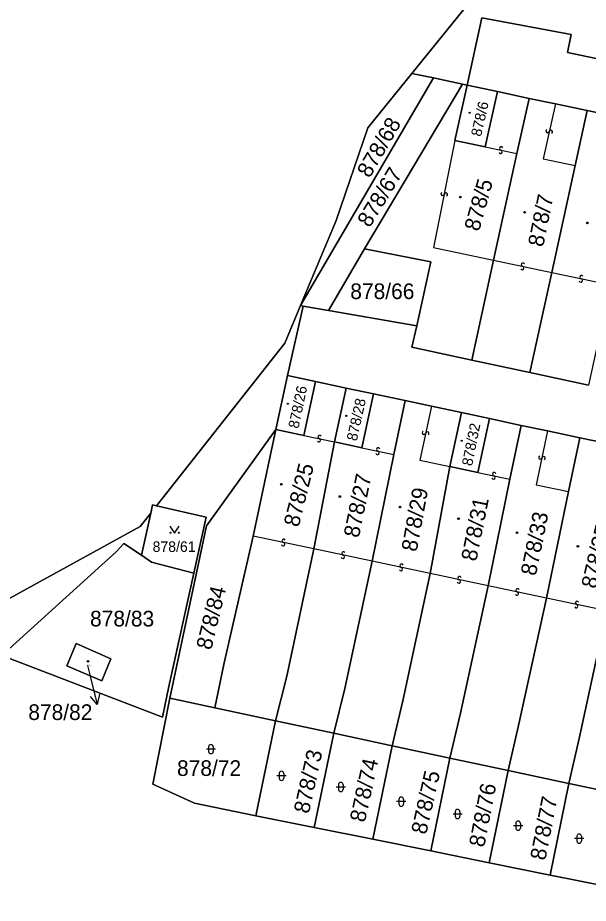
# Model space of a CAD drawing. Extents: x -598233 to -596890, y -1157848 to -1156431.
# Drawn here: x -597292.6 to -597230.7, y -1156855.4 to -1156759.3 of the extents above; entities that cross this region are included whole.
import ezdxf

# ---------------------------------------------------------------- set-up
doc = ezdxf.new("R2010")
doc.units = 0
for name, color, linetype in [('Level 1', 7, 'Continuous'), ('Level 13', 7, 'Continuous'), ('Level 3', 7, 'Continuous'), ('Level 4', 7, 'Continuous'), ('Level 5', 7, 'Continuous'), ('Level 57', 7, 'Continuous'), ('Level 60', 7, 'Continuous'), ('Vrstva 60', 7, 'Continuous')]:
    doc.layers.add(name, color=color, linetype=linetype)

msp = doc.modelspace()

# ---------------------------------------------------------------- linework, layer by layer
at = {"layer": 'Level 1'}
for points in [[(-597226.55, -1156672.28), (-597222.34, -1156701.61), (-597224.89, -1156720.4), (-597232.22, -1156740.88), (-597241.02, -1156754.4), (-597249.86, -1156765.31)], [(-597243.84, -1156766.6), (-597242.26, -1156759.28), (-597232.56, -1156761.08), (-597232.99, -1156763.04), (-597185.03, -1156773.11)], [(-597249.86, -1156765.31), (-597254.64, -1156771.21), (-597258.06, -1156781.28), (-597261.93, -1156790.51)], [(-597247.5, -1156765.81), (-597261.93, -1156790.51)], [(-597249.86, -1156765.31), (-597247.5, -1156765.81)], [(-597247.5, -1156765.81), (-597244.37, -1156766.49)], [(-597254.99, -1156784.34), (-597244.37, -1156766.49)], [(-597245.18, -1156772.61), (-597243.84, -1156766.6)], [(-597244.37, -1156766.49), (-597243.84, -1156766.6)], [(-597243.84, -1156766.6), (-597240.55, -1156767.29)], [(-597241.89, -1156773.29), (-597240.55, -1156767.29)], [(-597240.55, -1156767.29), (-597237.14, -1156768.02)], [(-597237.14, -1156768.02), (-597238.48, -1156774)], [(-597234.29, -1156768.61), (-597237.14, -1156768.02)], [(-597234.29, -1156768.61), (-597230.83, -1156769.35)], [(-597230.83, -1156769.35), (-597232.16, -1156775.32)], [(-597227.89, -1156769.97), (-597230.83, -1156769.35)], [(-597245.18, -1156772.61), (-597241.89, -1156773.29)], [(-597238.48, -1156774), (-597240.99, -1156785.59)], [(-597234.68, -1156786.92), (-597232.16, -1156775.32)], [(-597258.9, -1156791.03), (-597254.99, -1156784.34)], [(-597249.33, -1156792.69), (-597247.81, -1156785.77), (-597254.99, -1156784.34)], [(-597240.99, -1156785.59), (-597243.35, -1156796.41)], [(-597237.05, -1156797.77), (-597234.68, -1156786.92)], [(-597261.93, -1156790.51), (-597263.64, -1156794.6), (-597277.55, -1156812.24)], [(-597261.63, -1156790.56), (-597263.34, -1156798.1)], [(-597261.63, -1156790.56), (-597261.93, -1156790.51)], [(-597258.9, -1156791.03), (-597261.63, -1156790.56)], [(-597249.33, -1156792.69), (-597258.9, -1156791.03)], [(-597243.35, -1156796.41), (-597249.84, -1156795.03), (-597249.33, -1156792.69)], [(-597237.05, -1156797.77), (-597243.35, -1156796.41)], [(-597230.7, -1156799.13), (-597237.05, -1156797.77)], [(-597264.59, -1156803.95), (-597263.34, -1156798.1)], [(-597263.34, -1156798.1), (-597260.3, -1156798.75)], [(-597260.3, -1156798.75), (-597261.55, -1156804.59)], [(-597256.98, -1156799.46), (-597260.3, -1156798.75)], [(-597258.23, -1156805.3), (-597256.98, -1156799.46)], [(-597256.98, -1156799.46), (-597254.02, -1156800.09)], [(-597254.02, -1156800.09), (-597255.26, -1156805.93)], [(-597250.57, -1156800.82), (-597254.02, -1156800.09)], [(-597251.81, -1156806.66), (-597250.57, -1156800.82)], [(-597250.57, -1156800.82), (-597247.74, -1156801.42)], [(-597244.48, -1156802.11), (-597247.74, -1156801.42)], [(-597245.73, -1156807.96), (-597244.48, -1156802.11)], [(-597244.48, -1156802.11), (-597241.45, -1156802.76)], [(-597241.45, -1156802.76), (-597242.69, -1156808.6)], [(-597237.99, -1156803.5), (-597241.45, -1156802.76)], [(-597239.23, -1156809.34), (-597237.99, -1156803.5)], [(-597237.99, -1156803.5), (-597235.13, -1156804.11)], [(-597276.11, -1156833.11), (-597272.12, -1156814.41), (-597264.59, -1156803.95)], [(-597267.07, -1156815.51), (-597264.59, -1156803.95)], [(-597261.55, -1156804.59), (-597264.59, -1156803.95)], [(-597231.64, -1156804.85), (-597235.13, -1156804.11)], [(-597258.23, -1156805.3), (-597260.48, -1156816.9)], [(-597255.26, -1156805.93), (-597258.23, -1156805.3)], [(-597232.87, -1156810.69), (-597231.64, -1156804.85)], [(-597231.64, -1156804.85), (-597228.8, -1156805.44)], [(-597254.15, -1156818.24), (-597251.81, -1156806.66)], [(-597245.73, -1156807.96), (-597247.85, -1156819.59)], [(-597242.69, -1156808.6), (-597245.73, -1156807.96)], [(-597239.23, -1156809.34), (-597241.58, -1156820.91)], [(-597235.26, -1156822.25), (-597232.87, -1156810.69)], [(-597277.55, -1156812.24), (-597277.97, -1156812.14), (-597278.16, -1156813.01)], [(-597273.48, -1156819.53), (-597272.17, -1156813.45), (-597277.55, -1156812.24)], [(-597278.16, -1156813.01), (-597279.32, -1156814.48), (-597307.54, -1156829.98), (-597309.68, -1156838.92), (-597308.05, -1156855.46), (-597302.56, -1156857.39), (-597302.93, -1156864.05), (-597299.29, -1156870.24), (-597283.26, -1156876.67), (-597279.04, -1156892.06), (-597271.54, -1156895.82), (-597251.15, -1156884.9), (-597248.32, -1156888.24), (-597236.6, -1156882.25), (-597224.21, -1156880.6), (-597220.53, -1156890.49), (-597219.62, -1156898.49)], [(-597279.16, -1156817.6), (-597278.16, -1156813.01)], [(-597267.07, -1156815.51), (-597270.19, -1156829.27), (-597271.23, -1156834.15)], [(-597273.48, -1156819.53), (-597276.21, -1156831.82), (-597276.9, -1156835.16), (-597294.3, -1156828.46), (-597281.92, -1156817.24), (-597281.1, -1156816.31), (-597279.16, -1156817.6)], [(-597260.48, -1156816.9), (-597263.42, -1156830.71), (-597264.63, -1156835.56)], [(-597279.16, -1156817.6), (-597278.07, -1156818.33), (-597273.48, -1156819.53)], [(-597254.15, -1156818.24), (-597257.12, -1156832.06), (-597258.31, -1156836.91)], [(-597247.85, -1156819.59), (-597250.83, -1156833.4), (-597251.99, -1156838.26)], [(-597241.58, -1156820.91), (-597244.58, -1156834.74), (-597245.72, -1156839.6)], [(-597235.26, -1156822.25), (-597238.28, -1156836.08), (-597239.4, -1156840.95)], [(-597228.69, -1156823.64), (-597231.71, -1156837.49), (-597232.82, -1156842.35)], [(-597286.27, -1156827.18), (-597282.48, -1156828.82), (-597283.47, -1156831.21), (-597287.28, -1156829.6), (-597286.27, -1156827.18)], [(-597276.11, -1156833.11), (-597277.95, -1156842.43), (-597273.43, -1156844.51), (-597266.78, -1156845.85)], [(-597271.23, -1156834.15), (-597276.11, -1156833.11)], [(-597271.23, -1156834.15), (-597264.63, -1156835.56)], [(-597266.78, -1156845.85), (-597264.63, -1156835.56)], [(-597264.63, -1156835.56), (-597258.31, -1156836.91)], [(-597258.31, -1156836.91), (-597260.44, -1156847.13)], [(-597258.31, -1156836.91), (-597251.99, -1156838.26)], [(-597251.99, -1156838.26), (-597254.1, -1156848.41)], [(-597251.99, -1156838.26), (-597245.72, -1156839.6)], [(-597245.72, -1156839.6), (-597247.8, -1156849.67)], [(-597245.72, -1156839.6), (-597239.4, -1156840.95)], [(-597239.4, -1156840.95), (-597241.46, -1156850.95)], [(-597239.4, -1156840.95), (-597232.82, -1156842.35)], [(-597232.82, -1156842.35), (-597234.85, -1156852.29)], [(-597232.82, -1156842.35), (-597226.28, -1156843.75)], [(-597260.44, -1156847.13), (-597266.78, -1156845.85)], [(-597254.1, -1156848.41), (-597260.44, -1156847.13)], [(-597247.8, -1156849.67), (-597254.1, -1156848.41)], [(-597241.46, -1156850.95), (-597247.8, -1156849.67)], [(-597234.85, -1156852.29), (-597241.46, -1156850.95)], [(-597228.28, -1156853.61), (-597234.85, -1156852.29)]]:
    msp.add_lwpolyline(points, dxfattribs=at)
at = {"layer": 'Level 13'}
for centre, start, end in [((-597235.14, -1156771.559), 114.6396, 347.2296), ((-597234.78, -1156771.642), 294.85405, 166.95205), ((-597240.228, -1156773.82), 205.3967, 77.9867), ((-597240.151, -1156773.46), 25.61116, 257.70915), ((-597246.52, -1156778.383), 115.85784, 348.44784), ((-597246.159, -1156778.458), 296.07229, 168.17029), ((-597237.879, -1156786.43), 205.25589, 77.84589), ((-597237.8, -1156786.07), 25.47035, 257.56834), ((-597231.46, -1156787.41), 25.47499, 257.57299), ((-597231.539, -1156787.77), 205.26054, 77.85054), ((-597259.85, -1156804.76), 25.30155, 257.39955), ((-597248.54, -1156804.301), 115.19067, 347.78067), ((-597248.18, -1156804.38), 295.40512, 167.50312), ((-597259.929, -1156805.12), 205.08709, 77.67709), ((-597253.579, -1156806.48), 205.21104, 77.80104), ((-597253.5, -1156806.12), 25.4255, 257.5235), ((-597235.92, -1156806.991), 115.26468, 347.85468), ((-597235.56, -1156807.07), 295.47913, 167.57713), ((-597240.999, -1156809.15), 205.08614, 77.67614), ((-597240.92, -1156808.79), 25.3006, 257.39859), ((-597263.82, -1156816.38), 205.46217, 77.56016), ((-597263.741, -1156816.02), 25.24771, 257.83771), ((-597257.35, -1156817.75), 205.42023, 77.51822), ((-597257.271, -1156817.39), 25.20577, 257.79577), ((-597251.04, -1156819.1), 205.27798, 77.37598), ((-597250.961, -1156818.74), 25.06352, 257.65352), ((-597244.681, -1156820.07), 25.26962, 257.85962), ((-597244.76, -1156820.43), 205.48408, 77.58207), ((-597238.46, -1156821.76), 205.40186, 77.49986), ((-597238.381, -1156821.4), 25.1874, 257.7774), ((-597231.941, -1156822.76), 25.21249, 257.80249), ((-597232.02, -1156823.12), 205.42695, 77.52495)]:
    msp.add_arc(centre, 0.184, start, end, dxfattribs=at)
at = {"layer": 'Level 3'}
for points in [[(-597234.29, -1156768.61), (-597235.62, -1156774.6), (-597232.16, -1156775.32)], [(-597245.18, -1156772.61), (-597247.5, -1156784.22), (-597240.99, -1156785.59)], [(-597241.89, -1156773.29), (-597238.48, -1156774)], [(-597240.99, -1156785.59), (-597234.68, -1156786.92)], [(-597234.68, -1156786.92), (-597228.32, -1156788.26)], [(-597247.74, -1156801.42), (-597248.98, -1156807.27), (-597245.73, -1156807.96)], [(-597261.55, -1156804.59), (-597258.23, -1156805.3)], [(-597235.13, -1156804.11), (-597236.36, -1156809.95), (-597232.87, -1156810.69)], [(-597255.26, -1156805.93), (-597251.81, -1156806.66)], [(-597242.69, -1156808.6), (-597239.23, -1156809.34)], [(-597260.48, -1156816.9), (-597267.07, -1156815.51)], [(-597254.15, -1156818.24), (-597260.48, -1156816.9)], [(-597247.85, -1156819.59), (-597254.15, -1156818.24)], [(-597241.58, -1156820.91), (-597247.85, -1156819.59)], [(-597235.26, -1156822.25), (-597241.58, -1156820.91)], [(-597228.69, -1156823.64), (-597235.26, -1156822.25)]]:
    msp.add_lwpolyline(points, dxfattribs=at)
at = {"layer": 'Level 5'}
for p, q in [((-597271.64, -1156838.64), (-597272.14, -1156838.64)), ((-597271.89, -1156838.39), (-597271.89, -1156838.89)), ((-597271.14, -1156838.64), (-597271.64, -1156838.64)), ((-597271.39, -1156838.39), (-597271.39, -1156838.89)), ((-597263.99, -1156841.53), (-597264.49, -1156841.53)), ((-597264.24, -1156841.28), (-597264.24, -1156841.78)), ((-597263.49, -1156841.53), (-597263.99, -1156841.53)), ((-597263.74, -1156841.28), (-597263.74, -1156841.78)), ((-597257.56, -1156842.74), (-597258.06, -1156842.74)), ((-597257.81, -1156842.49), (-597257.81, -1156842.99)), ((-597257.06, -1156842.74), (-597257.56, -1156842.74)), ((-597257.31, -1156842.49), (-597257.31, -1156842.99)), ((-597251, -1156844.33), (-597251.5, -1156844.33)), ((-597251.25, -1156844.08), (-597251.25, -1156844.58)), ((-597250.5, -1156844.33), (-597251, -1156844.33)), ((-597250.75, -1156844.08), (-597250.75, -1156844.58)), ((-597244.89, -1156845.67), (-597245.39, -1156845.67)), ((-597245.14, -1156845.42), (-597245.14, -1156845.92)), ((-597244.39, -1156845.67), (-597244.89, -1156845.67)), ((-597244.64, -1156845.42), (-597244.64, -1156845.92)), ((-597238.33, -1156846.94), (-597238.83, -1156846.94)), ((-597238.58, -1156846.69), (-597238.58, -1156847.19)), ((-597237.83, -1156846.94), (-597238.33, -1156846.94)), ((-597238.08, -1156846.69), (-597238.08, -1156847.19)), ((-597231.71, -1156848.34), (-597232.21, -1156848.34)), ((-597231.96, -1156848.09), (-597231.96, -1156848.59)), ((-597231.21, -1156848.34), (-597231.71, -1156848.34)), ((-597231.46, -1156848.09), (-597231.46, -1156848.59))]:
    msp.add_line(p, q, dxfattribs=at)
msp.add_lwpolyline([(-597276.081, -1156814.45), (-597275.58, -1156815.2), (-597275.08, -1156814.45)], dxfattribs=at)
for centre, radius in [((-597243.58, -1156769.58), 0.0612), ((-597243.58, -1156769.58), 0.0354), ((-597244.6, -1156778.74), 0.09), ((-597244.6, -1156778.74), 0.0521), ((-597237.62, -1156780.39), 0.09), ((-597237.62, -1156780.39), 0.0521), ((-597230.83, -1156781.53), 0.09), ((-597230.83, -1156781.53), 0.0521), ((-597263.3, -1156801.15), 0.0612), ((-597263.3, -1156801.15), 0.0354), ((-597256.96, -1156802.47), 0.0612), ((-597256.96, -1156802.47), 0.0354), ((-597244.45, -1156805.17), 0.0612), ((-597244.45, -1156805.17), 0.0354), ((-597264.01, -1156809.89), 0.09), ((-597264.01, -1156809.89), 0.0521), ((-597257.66, -1156811.22), 0.09), ((-597257.66, -1156811.22), 0.0521), ((-597251.14, -1156812.37), 0.09), ((-597251.14, -1156812.37), 0.0521), ((-597244.79, -1156813.63), 0.09), ((-597244.79, -1156813.63), 0.0521), ((-597276.03, -1156815.15), 0.05), ((-597275.131, -1156815.15), 0.05), ((-597238.45, -1156815.16), 0.09), ((-597238.45, -1156815.16), 0.0521), ((-597231.85, -1156816.62), 0.09), ((-597231.85, -1156816.62), 0.0521), ((-597284.97, -1156829.11), 0.09), ((-597284.97, -1156829.11), 0.0521)]:
    msp.add_circle(centre, radius, dxfattribs=at)
for centre, start, end in [((-597271.64, -1156838.39), 0, 180), ((-597271.64, -1156838.89), 180, 0), ((-597263.99, -1156841.28), 0, 180), ((-597263.99, -1156841.78), 180, 0), ((-597257.56, -1156842.49), 0, 180), ((-597257.56, -1156842.99), 180, 0), ((-597251, -1156844.08), 0, 180), ((-597251, -1156844.58), 180, 0), ((-597244.89, -1156845.42), 0, 180), ((-597244.89, -1156845.92), 180, 0), ((-597238.33, -1156846.69), 0, 180), ((-597238.33, -1156847.19), 180, 0), ((-597231.71, -1156848.09), 0, 180), ((-597231.71, -1156848.59), 180, 0)]:
    msp.add_arc(centre, 0.25, start, end, dxfattribs=at)
at = {"layer": 'Level 57'}
for p, q in [((-597285.01, -1156829.56), (-597284.69, -1156830.857)), ((-597284.69, -1156830.857), (-597283.972, -1156833.77))]:
    msp.add_line(p, q, dxfattribs=at)
msp.add_lwpolyline([(-597283.726, -1156832.679), (-597283.972, -1156833.77), (-597284.697, -1156832.919)], dxfattribs=at)
at = {"layer": 'Level 60'}
for points in [[(-597226, -1156748.4), (-597213.96, -1156761.75), (-597177.4, -1156770.08), (-597174.82, -1156770.72), (-597174.9, -1156770.9), (-597176.75, -1156772.63), (-597178.63, -1156773.73), (-597181.49, -1156773.9), (-597180.93, -1156771.51), (-597184.48, -1156770.78), (-597185.03, -1156773.11), (-597232.99, -1156763.04), (-597232.56, -1156761.08), (-597242.26, -1156759.28), (-597243.84, -1156766.6), (-597244.37, -1156766.49), (-597247.5, -1156765.81), (-597249.86, -1156765.31), (-597241.02, -1156754.4)], [(-597227.89, -1156769.97), (-597230.83, -1156769.35), (-597234.29, -1156768.61), (-597237.14, -1156768.02), (-597240.55, -1156767.29), (-597243.84, -1156766.6), (-597242.26, -1156759.28), (-597232.56, -1156761.08), (-597232.99, -1156763.04), (-597185.03, -1156773.11)], [(-597307.54, -1156829.98), (-597279.32, -1156814.48), (-597278.16, -1156813.01), (-597279.16, -1156817.6), (-597281.1, -1156816.31), (-597281.92, -1156817.24), (-597294.3, -1156828.46), (-597276.9, -1156835.16), (-597276.21, -1156831.82), (-597273.48, -1156819.53), (-597272.17, -1156813.45), (-597277.55, -1156812.24), (-597263.64, -1156794.6), (-597261.93, -1156790.51), (-597261.63, -1156790.56), (-597263.34, -1156798.1), (-597264.59, -1156803.95), (-597272.12, -1156814.41), (-597276.11, -1156833.11), (-597277.95, -1156842.43), (-597273.43, -1156844.51), (-597266.78, -1156845.85), (-597260.44, -1156847.13), (-597254.1, -1156848.41), (-597247.8, -1156849.67), (-597241.46, -1156850.95), (-597234.85, -1156852.29), (-597228.28, -1156853.61)], [(-597228.8, -1156805.44), (-597231.64, -1156804.85), (-597235.13, -1156804.11), (-597237.99, -1156803.5), (-597241.45, -1156802.76), (-597244.48, -1156802.11), (-597247.74, -1156801.42), (-597250.57, -1156800.82), (-597254.02, -1156800.09), (-597256.98, -1156799.46), (-597260.3, -1156798.75), (-597263.34, -1156798.1), (-597261.63, -1156790.56), (-597258.9, -1156791.03), (-597249.33, -1156792.69), (-597249.84, -1156795.03), (-597243.35, -1156796.41), (-597237.05, -1156797.77), (-597230.7, -1156799.13)]]:
    msp.add_lwpolyline(points, dxfattribs=at)
for points in [[(-597258.06, -1156781.28), (-597254.64, -1156771.21), (-597249.86, -1156765.31), (-597247.5, -1156765.81), (-597261.93, -1156790.51)], [(-597261.63, -1156790.56), (-597261.93, -1156790.51), (-597247.5, -1156765.81), (-597244.37, -1156766.49), (-597254.99, -1156784.34), (-597258.9, -1156791.03)], [(-597243.35, -1156796.41), (-597249.84, -1156795.03), (-597249.33, -1156792.69), (-597247.81, -1156785.77), (-597254.99, -1156784.34), (-597244.37, -1156766.49), (-597243.84, -1156766.6), (-597245.18, -1156772.61), (-597241.89, -1156773.29), (-597240.55, -1156767.29), (-597237.14, -1156768.02), (-597238.48, -1156774), (-597240.99, -1156785.59)], [(-597245.18, -1156772.61), (-597243.84, -1156766.6), (-597240.55, -1156767.29), (-597241.89, -1156773.29)], [(-597237.05, -1156797.77), (-597243.35, -1156796.41), (-597240.99, -1156785.59), (-597238.48, -1156774), (-597237.14, -1156768.02), (-597234.29, -1156768.61), (-597230.83, -1156769.35), (-597232.16, -1156775.32), (-597234.68, -1156786.92)], [(-597230.7, -1156799.13), (-597237.05, -1156797.77), (-597234.68, -1156786.92), (-597232.16, -1156775.32), (-597230.83, -1156769.35), (-597227.89, -1156769.97), (-597224.48, -1156770.69), (-597225.81, -1156776.65), (-597228.32, -1156788.26)], [(-597249.33, -1156792.69), (-597258.9, -1156791.03), (-597254.99, -1156784.34), (-597247.81, -1156785.77)], [(-597256.98, -1156799.46), (-597258.23, -1156805.3), (-597260.48, -1156816.9), (-597263.42, -1156830.71), (-597264.63, -1156835.56), (-597271.23, -1156834.15), (-597270.19, -1156829.27), (-597267.07, -1156815.51), (-597264.59, -1156803.95), (-597261.55, -1156804.59), (-597260.3, -1156798.75)], [(-597260.3, -1156798.75), (-597261.55, -1156804.59), (-597264.59, -1156803.95), (-597263.34, -1156798.1)], [(-597254.02, -1156800.09), (-597255.26, -1156805.93), (-597258.23, -1156805.3), (-597256.98, -1156799.46)], [(-597250.57, -1156800.82), (-597251.81, -1156806.66), (-597254.15, -1156818.24), (-597257.12, -1156832.06), (-597258.31, -1156836.91), (-597264.63, -1156835.56), (-597263.42, -1156830.71), (-597260.48, -1156816.9), (-597258.23, -1156805.3), (-597255.26, -1156805.93), (-597254.02, -1156800.09)], [(-597244.48, -1156802.11), (-597245.73, -1156807.96), (-597247.85, -1156819.59), (-597250.83, -1156833.4), (-597251.99, -1156838.26), (-597258.31, -1156836.91), (-597257.12, -1156832.06), (-597254.15, -1156818.24), (-597251.81, -1156806.66), (-597250.57, -1156800.82), (-597247.74, -1156801.42)], [(-597241.45, -1156802.76), (-597242.69, -1156808.6), (-597245.73, -1156807.96), (-597244.48, -1156802.11)], [(-597237.99, -1156803.5), (-597239.23, -1156809.34), (-597241.58, -1156820.91), (-597244.58, -1156834.74), (-597245.72, -1156839.6), (-597251.99, -1156838.26), (-597250.83, -1156833.4), (-597247.85, -1156819.59), (-597245.73, -1156807.96), (-597242.69, -1156808.6), (-597241.45, -1156802.76)], [(-597231.64, -1156804.85), (-597232.87, -1156810.69), (-597235.26, -1156822.25), (-597238.28, -1156836.08), (-597239.4, -1156840.95), (-597245.72, -1156839.6), (-597244.58, -1156834.74), (-597241.58, -1156820.91), (-597239.23, -1156809.34), (-597237.99, -1156803.5), (-597235.13, -1156804.11)], [(-597264.59, -1156803.95), (-597267.07, -1156815.51), (-597270.19, -1156829.27), (-597271.23, -1156834.15), (-597276.11, -1156833.11), (-597272.12, -1156814.41)], [(-597224.98, -1156806.26), (-597226.22, -1156812.1), (-597228.69, -1156823.64), (-597231.71, -1156837.49), (-597232.82, -1156842.35), (-597239.4, -1156840.95), (-597238.28, -1156836.08), (-597235.26, -1156822.25), (-597232.87, -1156810.69), (-597231.64, -1156804.85), (-597228.8, -1156805.44)], [(-597218.57, -1156807.62), (-597219.8, -1156813.47), (-597222.15, -1156825.03), (-597225.2, -1156838.89), (-597226.28, -1156843.75), (-597232.82, -1156842.35), (-597231.71, -1156837.49), (-597228.69, -1156823.64), (-597226.22, -1156812.1), (-597223.21, -1156812.75), (-597221.98, -1156806.9)], [(-597278.07, -1156818.33), (-597279.16, -1156817.6), (-597278.16, -1156813.01), (-597277.97, -1156812.14), (-597277.55, -1156812.24), (-597272.17, -1156813.45), (-597273.48, -1156819.53)], [(-597276.21, -1156831.82), (-597276.9, -1156835.16), (-597294.3, -1156828.46), (-597281.92, -1156817.24), (-597281.1, -1156816.31), (-597279.16, -1156817.6), (-597278.07, -1156818.33), (-597273.48, -1156819.53)], [(-597286.27, -1156827.18), (-597282.48, -1156828.82), (-597283.47, -1156831.21), (-597287.28, -1156829.6)], [(-597282.48, -1156828.82), (-597286.27, -1156827.18), (-597287.28, -1156829.6), (-597283.47, -1156831.21)], [(-597271.23, -1156834.15), (-597264.63, -1156835.56), (-597266.78, -1156845.85), (-597273.43, -1156844.51), (-597277.95, -1156842.43), (-597276.11, -1156833.11)], [(-597264.63, -1156835.56), (-597258.31, -1156836.91), (-597260.44, -1156847.13), (-597266.78, -1156845.85)], [(-597258.31, -1156836.91), (-597251.99, -1156838.26), (-597254.1, -1156848.41), (-597260.44, -1156847.13)], [(-597251.99, -1156838.26), (-597245.72, -1156839.6), (-597247.8, -1156849.67), (-597254.1, -1156848.41)], [(-597245.72, -1156839.6), (-597239.4, -1156840.95), (-597241.46, -1156850.95), (-597247.8, -1156849.67)], [(-597239.4, -1156840.95), (-597232.82, -1156842.35), (-597234.85, -1156852.29), (-597241.46, -1156850.95)], [(-597232.82, -1156842.35), (-597226.28, -1156843.75), (-597228.28, -1156853.61), (-597234.85, -1156852.29)]]:
    msp.add_lwpolyline(points, close=True, dxfattribs=at)
at = {"layer": 'Vrstva 60'}
msp.add_lwpolyline([(-597307.54, -1156829.98), (-597279.32, -1156814.48), (-597278.16, -1156813.01), (-597277.97, -1156812.14), (-597277.55, -1156812.24), (-597263.64, -1156794.6), (-597261.93, -1156790.51), (-597258.06, -1156781.28), (-597254.64, -1156771.21), (-597249.86, -1156765.31), (-597241.02, -1156754.4)], dxfattribs=at)

# ---------------------------------------------------------------- texts
at = {"layer": 'Level 4'}
for s, height, rotation, p in [('878/6', 1.14, 77.28813, (-597242.346, -1156772.228)), ('878/68', 1.7, 60.08778, (-597254.429, -1156776.748)), ('878/67', 1.7, 58.50909, (-597254.438, -1156782.131)), ('878/5', 1.7, 74.39175, (-597242.569, -1156782.529)), ('878/7', 1.7, 78.59394, (-597235.614, -1156784.216)), ('878/26', 1.14, 78.15789, (-597262.148, -1156803.903)), ('878/28', 1.14, 77.52285, (-597255.828, -1156805.269)), ('878/32', 1.14, 78.69006, (-597243.326, -1156807.968)), ('878/25', 1.7, 76.02489, (-597262.127, -1156814.614)), ('878/27', 1.7, 78.43635, (-597255.607, -1156815.774)), ('878/29', 1.7, 79.57296, (-597249.332, -1156817.283)), ('878/31', 1.7, 78.65631, (-597242.862, -1156818.322)), ('878/33', 1.7, 78.46146, (-597236.411, -1156819.896)), ('878/35', 1.7, 76.54176, (-597229.867, -1156821.294)), ('878/84', 1.7, 76.36014, (-597271.616, -1156827.949)), ('878/73', 1.7, 77.58261, (-597261.024, -1156845.704)), ('878/74', 1.7, 77.74191, (-597254.947, -1156846.651)), ('878/75', 1.7, 77.36661, (-597248.299, -1156847.966)), ('878/76', 1.7, 78.95574, (-597242.012, -1156849.347)), ('878/77', 1.7, 79.04673, (-597235.38, -1156850.773))]:
    msp.add_text(s, height=height, rotation=rotation, dxfattribs=at).set_placement(p)
for s, height, p in [('878/66', 1.7, (-597256.529, -1156789.8)), ('878/61', 1.14, (-597277.968, -1156817.23)), ('878/83', 1.7, (-597284.75, -1156825.32)), ('878/82', 0.1, (-597285.01, -1156829.56)), ('878/72', 1.7, (-597275.319, -1156841.54))]:
    msp.add_text(s, height=height, dxfattribs=at).set_placement(p)
at = {"layer": 'Level 57'}
msp.add_text('878/82', height=1.7, dxfattribs=at).set_placement((-597291.448, -1156835.47))

doc.saveas('drawing.dxf')
